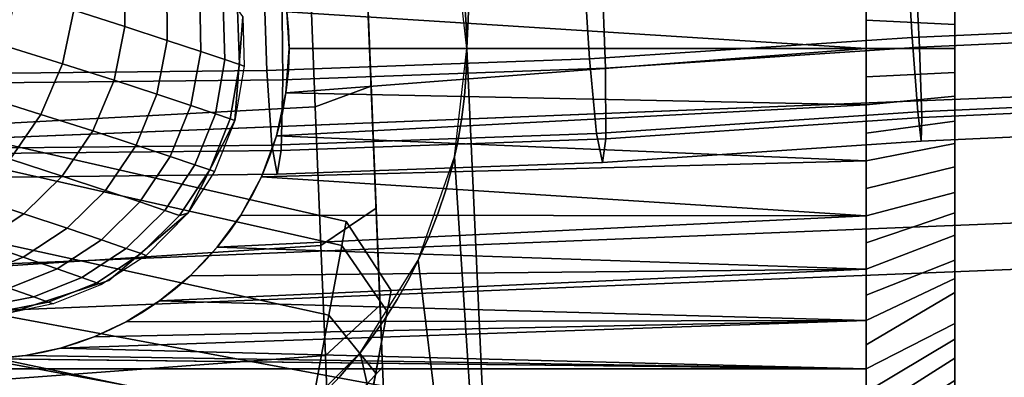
# Model space of a CAD drawing. Extents: x -43.1 to 43.1, y -41.3 to 41.3.
# Tile 468 of 744: x 2.675 to 3.447, y -0.258 to 0.022. Entities that reach past the tile are written whole.
import ezdxf

# ---------------------------------------------------------------- set-up
doc = ezdxf.new("R2010")
doc.units = 0
for name, color, linetype in [('CABLE', 18, 'CONTINUOUS'), ('CABLE.1', 18, 'CONTINUOUS'), ('CEILING_SUPPORT', 254, 'CONTINUOUS'), ('CLAMP', 254, 'CONTINUOUS'), ('METAL_BASE', 254, 'CONTINUOUS')]:
    doc.layers.add(name, color=color, linetype=linetype)

msp = doc.modelspace()

# ---------------------------------------------------------------- linework, layer by layer
at = {"layer": 'CABLE'}
for points in [[(2.7576, 0.0172, 85.2187), (2.7176, 0.03, 85.0945), (2.7182, 0.0726, 85.0997), (2.7577, 0.0598, 85.2233)], [(2.7908, 0.0063, 85.3443), (2.7576, 0.0172, 85.2187), (2.7577, 0.0598, 85.2233), (2.7904, 0.049, 85.3482)], [(2.8171, -0.0024, 85.4719), (2.7908, 0.0063, 85.3443), (2.7904, 0.049, 85.3482), (2.8162, 0.0404, 85.475)], [(2.7086, -0.0121, 85.0922), (2.6635, 0.002, 84.974), (2.6729, 0.044, 84.9762), (2.7176, 0.03, 85.0945)], [(2.836, -0.0088, 85.6012), (2.8171, -0.0024, 85.4719), (2.8162, 0.0404, 85.475), (2.8347, 0.034, 85.6033)], [(2.8473, -0.0126, 85.7317), (2.836, -0.0088, 85.6012), (2.8347, 0.034, 85.6033), (2.8459, 0.0302, 85.7327)], [(2.7491, -0.025, 85.2165), (2.7086, -0.0121, 85.0922), (2.7176, 0.03, 85.0945), (2.7576, 0.0172, 85.2187)], [(2.8501, 0.0247, 103.7527), (2.8501, 0.0247, 85.8625), (2.8438, -0.0564, 85.8625), (2.8438, -0.0564, 103.7527)], [(2.8511, -0.0139, 85.8625), (2.8473, -0.0126, 85.7317), (2.8459, 0.0302, 85.7327), (2.8501, 0.0247, 85.8625)], [(2.7827, -0.0359, 85.3424), (2.7491, -0.025, 85.2165), (2.7576, 0.0172, 85.2187), (2.7908, 0.0063, 85.3443)], [(2.6916, -0.0517, 85.0931), (2.6463, -0.0375, 84.9753), (2.6635, 0.002, 84.974), (2.7086, -0.0121, 85.0922)], [(2.8093, -0.0447, 85.4704), (2.7827, -0.0359, 85.3424), (2.7908, 0.0063, 85.3443), (2.8171, -0.0024, 85.4719)], [(2.8285, -0.0512, 85.6002), (2.8093, -0.0447, 85.4704), (2.8171, -0.0024, 85.4719), (2.836, -0.0088, 85.6012)], [(2.7324, -0.0647, 85.2171), (2.6916, -0.0517, 85.0931), (2.7086, -0.0121, 85.0922), (2.7491, -0.025, 85.2165)], [(2.84, -0.0551, 85.7311), (2.8285, -0.0512, 85.6002), (2.836, -0.0088, 85.6012), (2.8473, -0.0126, 85.7317)], [(2.8438, -0.0564, 85.8625), (2.84, -0.0551, 85.7311), (2.8473, -0.0126, 85.7317), (2.8511, -0.0139, 85.8625)], [(2.7663, -0.0758, 85.3427), (2.7324, -0.0647, 85.2171), (2.7491, -0.025, 85.2165), (2.7827, -0.0359, 85.3424)], [(2.6676, -0.0869, 85.097), (2.6221, -0.0726, 84.98), (2.6463, -0.0375, 84.9753), (2.6916, -0.0517, 85.0931)], [(2.7931, -0.0847, 85.4705), (2.7663, -0.0758, 85.3427), (2.7827, -0.0359, 85.3424), (2.8093, -0.0447, 85.4704)], [(2.8125, -0.0912, 85.6002), (2.7931, -0.0847, 85.4705), (2.8093, -0.0447, 85.4704), (2.8285, -0.0512, 85.6002)], [(2.7084, -0.1001, 85.2202), (2.6676, -0.0869, 85.097), (2.6916, -0.0517, 85.0931), (2.7324, -0.0647, 85.2171)], [(2.8241, -0.0951, 85.7311), (2.8125, -0.0912, 85.6002), (2.8285, -0.0512, 85.6002), (2.84, -0.0551, 85.7311)], [(2.8438, -0.0564, 103.7527), (2.8438, -0.0564, 85.8625), (2.8069, -0.129, 85.8625), (2.8069, -0.129, 103.7527)], [(2.8279, -0.0965, 85.8625), (2.8241, -0.0951, 85.7311), (2.84, -0.0551, 85.7311), (2.8438, -0.0564, 85.8625)], [(2.7424, -0.1113, 85.3451), (2.7084, -0.1001, 85.2202), (2.7324, -0.0647, 85.2171), (2.7663, -0.0758, 85.3427)], [(2.7693, -0.1203, 85.4722), (2.7424, -0.1113, 85.3451), (2.7663, -0.0758, 85.3427), (2.7931, -0.0847, 85.4705)], [(2.7888, -0.1269, 85.6013), (2.7693, -0.1203, 85.4722), (2.7931, -0.0847, 85.4705), (2.8125, -0.0912, 85.6002)], [(2.6784, -0.1296, 85.2257), (2.6377, -0.1163, 85.1037), (2.6676, -0.0869, 85.097), (2.7084, -0.1001, 85.2202)], [(2.8004, -0.1309, 85.7317), (2.7888, -0.1269, 85.6013), (2.8125, -0.0912, 85.6002), (2.8241, -0.0951, 85.7311)], [(2.7124, -0.141, 85.3495), (2.6784, -0.1296, 85.2257), (2.7084, -0.1001, 85.2202), (2.7424, -0.1113, 85.3451)], [(2.8069, -0.129, 85.8625), (2.8004, -0.1309, 85.7317), (2.8241, -0.0951, 85.7311), (2.8279, -0.0965, 85.8625)], [(2.7393, -0.1501, 85.4755), (2.7124, -0.141, 85.3495), (2.7424, -0.1113, 85.3451), (2.7693, -0.1203, 85.4722)], [(2.6441, -0.1522, 85.2333), (2.6036, -0.1387, 85.1128), (2.6377, -0.1163, 85.1037), (2.6784, -0.1296, 85.2257)], [(2.7587, -0.1567, 85.6035), (2.7393, -0.1501, 85.4755), (2.7693, -0.1203, 85.4722), (2.7888, -0.1269, 85.6013)], [(2.6779, -0.1636, 85.3556), (2.6441, -0.1522, 85.2333), (2.6784, -0.1296, 85.2257), (2.7124, -0.141, 85.3495)], [(2.8069, -0.129, 103.7527), (2.8069, -0.129, 85.8625), (2.745, -0.1819, 85.8625), (2.745, -0.1819, 103.7527)], [(2.7704, -0.1608, 85.7327), (2.7587, -0.1567, 85.6035), (2.7888, -0.1269, 85.6013), (2.8004, -0.1309, 85.7317)], [(2.7742, -0.1622, 85.8625), (2.7704, -0.1608, 85.7327), (2.8004, -0.1309, 85.7317), (2.8069, -0.129, 85.8625)], [(2.7046, -0.1728, 85.48), (2.6779, -0.1636, 85.3556), (2.7124, -0.141, 85.3495), (2.7393, -0.1501, 85.4755)], [(2.6405, -0.1787, 85.363), (2.6071, -0.1671, 85.2425), (2.6441, -0.1522, 85.2333), (2.6779, -0.1636, 85.3556)], [(2.7239, -0.1796, 85.6065), (2.7046, -0.1728, 85.48), (2.7393, -0.1501, 85.4755), (2.7587, -0.1567, 85.6035)], [(2.7355, -0.1837, 85.7342), (2.7239, -0.1796, 85.6065), (2.7587, -0.1567, 85.6035), (2.7704, -0.1608, 85.7327)], [(2.7393, -0.1851, 85.8625), (2.7355, -0.1837, 85.7342), (2.7704, -0.1608, 85.7327), (2.7742, -0.1622, 85.8625)], [(2.667, -0.188, 85.4856), (2.6405, -0.1787, 85.363), (2.6779, -0.1636, 85.3556), (2.7046, -0.1728, 85.48)], [(2.6861, -0.1948, 85.6102), (2.667, -0.188, 85.4856), (2.7046, -0.1728, 85.48), (2.7239, -0.1796, 85.6065)], [(2.745, -0.1819, 103.7527), (2.745, -0.1819, 85.8625), (2.6676, -0.2072, 85.8625), (2.6676, -0.2072, 103.7527)], [(2.6975, -0.1989, 85.736), (2.6861, -0.1948, 85.6102), (2.7239, -0.1796, 85.6065), (2.7355, -0.1837, 85.7342)], [(2.7013, -0.2003, 85.8625), (2.6975, -0.1989, 85.736), (2.7355, -0.1837, 85.7342), (2.7393, -0.1851, 85.8625)], [(2.6471, -0.2022, 85.6144), (2.6283, -0.1953, 85.4919), (2.667, -0.188, 85.4856), (2.6861, -0.1948, 85.6102)], [(2.6584, -0.2064, 85.7381), (2.6471, -0.2022, 85.6144), (2.6861, -0.1948, 85.6102), (2.6975, -0.1989, 85.736)], [(2.6676, -0.2072, 85.8625), (2.6584, -0.2064, 85.7381), (2.6975, -0.1989, 85.736), (2.7013, -0.2003, 85.8625)]]:
    msp.add_3dface(points, dxfattribs=at)
at = {"layer": 'CABLE.1'}
for points in [[(3.3745, 0.0086, 37.1625), (3.3698, 0.0867, 37.1811), (6.0247, 0.2067, 37.1629), (6.0255, 0.1284, 37.1444)], [(3.3763, 0.0779, 36.8705), (3.3802, 0.001, 36.8936), (6.0187, 0.1203, 36.8755), (6.0168, 0.1973, 36.8525)], [(3.3788, -0.0498, 37.1074), (3.3745, 0.0086, 37.1625), (6.0255, 0.1284, 37.1444), (6.0251, 0.0699, 37.0892)], [(3.3802, 0.001, 36.8936), (3.3821, -0.0542, 36.9521), (6.0212, 0.0652, 36.934), (6.0187, 0.1203, 36.8755)], [(3.1215, -0.0083, 37.1509), (3.1167, 0.0698, 37.1694), (3.3698, 0.0867, 37.1811), (3.3745, 0.0086, 37.1625)], [(3.1313, 0.0615, 36.8593), (3.1342, -0.0155, 36.8823), (3.3802, 0.001, 36.8936), (3.3763, 0.0779, 36.8705)], [(2.8689, -0.0174, 37.1394), (2.8663, 0.0608, 37.158), (3.1167, 0.0698, 37.1694), (3.1215, -0.0083, 37.1509)], [(3.3816, -0.0727, 37.0303), (3.3788, -0.0498, 37.1074), (6.0251, 0.0699, 37.0892), (6.0235, 0.0467, 37.0122)], [(3.3821, -0.0542, 36.9521), (3.3816, -0.0727, 37.0303), (6.0235, 0.0467, 37.0122), (6.0212, 0.0652, 36.934)], [(2.6154, -0.02, 37.1279), (2.6145, 0.0582, 37.1466), (2.8663, 0.0608, 37.158), (2.8689, -0.0174, 37.1394)], [(2.8806, 0.0525, 36.8478), (2.8813, -0.0246, 36.8708), (3.1342, -0.0155, 36.8823), (3.1313, 0.0615, 36.8593)], [(2.6286, 0.0498, 36.8364), (2.6276, -0.0272, 36.8592), (2.8813, -0.0246, 36.8708), (2.8806, 0.0525, 36.8478)], [(3.1271, -0.0666, 37.0958), (3.1215, -0.0083, 37.1509), (3.3745, 0.0086, 37.1625), (3.3788, -0.0498, 37.1074)], [(3.1342, -0.0155, 36.8823), (3.1344, -0.0708, 36.9407), (3.3821, -0.0542, 36.9521), (3.3802, 0.001, 36.8936)], [(2.8728, -0.0757, 37.0842), (2.8689, -0.0174, 37.1394), (3.1215, -0.0083, 37.1509), (3.1271, -0.0666, 37.0958)], [(2.6179, -0.0784, 37.0726), (2.6154, -0.02, 37.1279), (2.8689, -0.0174, 37.1394), (2.8728, -0.0757, 37.0842)], [(2.8813, -0.0246, 36.8708), (2.8799, -0.0799, 36.9291), (3.1344, -0.0708, 36.9407), (3.1342, -0.0155, 36.8823)], [(2.6276, -0.0272, 36.8592), (2.625, -0.0825, 36.9175), (2.8799, -0.0799, 36.9291), (2.8813, -0.0246, 36.8708)], [(3.1317, -0.0895, 37.0189), (3.1271, -0.0666, 37.0958), (3.3788, -0.0498, 37.1074), (3.3816, -0.0727, 37.0303)], [(3.1344, -0.0708, 36.9407), (3.1317, -0.0895, 37.0189), (3.3816, -0.0727, 37.0303), (3.3821, -0.0542, 36.9521)], [(2.8768, -0.0986, 37.0072), (2.8728, -0.0757, 37.0842), (3.1271, -0.0666, 37.0958), (3.1317, -0.0895, 37.0189)], [(2.6214, -0.1013, 36.9956), (2.6179, -0.0784, 37.0726), (2.8728, -0.0757, 37.0842), (2.8768, -0.0986, 37.0072)], [(2.8799, -0.0799, 36.9291), (2.8768, -0.0986, 37.0072), (3.1317, -0.0895, 37.0189), (3.1344, -0.0708, 36.9407)], [(2.625, -0.0825, 36.9175), (2.6214, -0.1013, 36.9956), (2.8768, -0.0986, 37.0072), (2.8799, -0.0799, 36.9291)], [(1.5742, -0.155, 27.8489), (1.5814, -0.1351, 27.7714), (3.2957, -0.4529, 27.8515), (3.2904, -0.473, 27.9291)], [(1.5814, -0.1351, 27.7714), (1.5812, -0.1563, 27.6938), (3.2934, -0.4736, 27.7738), (3.2957, -0.4529, 27.8515)], [(1.5612, -0.2104, 27.9057), (1.5742, -0.155, 27.8489), (3.2904, -0.473, 27.9291), (3.279, -0.5287, 27.986)], [(1.5812, -0.1563, 27.6938), (1.5734, -0.2126, 27.637), (3.2841, -0.5297, 27.7169), (3.2934, -0.4736, 27.7738)], [(1.5461, -0.2866, 27.9265), (1.5612, -0.2104, 27.9057), (3.279, -0.5287, 27.986), (3.2644, -0.605, 28.0068)], [(1.5734, -0.2126, 27.637), (1.5602, -0.2892, 27.6162), (3.2704, -0.6061, 27.6961), (3.2841, -0.5297, 27.7169)]]:
    msp.add_3dface(points, dxfattribs=at)
at = {"layer": 'CEILING_SUPPORT'}
for points in [[(3.0254, 0, 101.9285), (3.0158, 0.0851, 101.9285), (3.0602, 0.7651, 101.9285)], [(3.0602, 0.7651, 101.859), (3.0254, 0, 101.859), (3.0158, 0.0851, 101.859)], [(3.0602, 0.7651, 101.9285), (3.8242, -0.0903, 101.9285), (3.0602, -0.7651, 101.9285), (3.0254, 0, 101.9285)], [(3.8242, -0.0903, 101.859), (3.0602, -0.7651, 101.859), (3.0254, 0, 101.859), (3.0602, 0.7651, 101.859)], [(3.7949, 0.4807, 101.9285), (3.8202, 0.1958, 101.9285), (3.8242, -0.0903, 101.9285), (3.0602, 0.7651, 101.9285)], [(3.7949, 0.4807, 101.859), (3.8202, 0.1958, 101.859), (3.8242, -0.0903, 101.859), (3.0602, 0.7651, 101.859)], [(3.0236, 0.0375, 101.859), (3.0236, 0.0375, 101.9285), (3.025, 0.0188, 101.9285), (3.025, 0.0188, 101.859)], [(3.025, 0.0188, 101.859), (3.025, 0.0188, 101.9285), (3.0254, 0, 101.9285), (3.0254, 0, 101.859)], [(3.0254, 0, 101.9285), (3.0602, -0.7651, 101.9285), (3.0158, -0.0851, 101.9285)], [(3.0254, 0, 101.859), (3.0602, -0.7651, 101.859), (3.0158, -0.0851, 101.859)], [(3.0254, 0, 101.859), (3.0254, 0, 101.9285), (3.025, -0.0188, 101.9285), (3.025, -0.0188, 101.859)], [(3.025, -0.0188, 101.859), (3.025, -0.0188, 101.9285), (3.0236, -0.0375, 101.9285), (3.0236, -0.0375, 101.859)], [(3.0236, -0.0375, 101.859), (3.0236, -0.0375, 101.9285), (3.0213, -0.0561, 101.9285), (3.0213, -0.0561, 101.859)], [(3.0213, -0.0561, 101.859), (3.0213, -0.0561, 101.9285), (3.0181, -0.0746, 101.9285), (3.0181, -0.0746, 101.859)], [(3.0181, -0.0746, 101.859), (3.0181, -0.0746, 101.9285), (3.014, -0.0929, 101.9285), (3.014, -0.0929, 101.859)], [(2.9875, -0.166, 101.9285), (3.0158, -0.0851, 101.9285), (3.0602, -0.7651, 101.9285)], [(3.0158, -0.0851, 101.859), (3.0602, -0.7651, 101.859), (2.9875, -0.166, 101.859)], [(3.0602, -0.7651, 101.9285), (3.8242, -0.0903, 101.9285), (3.8067, -0.3758, 101.9285), (3.768, -0.6592, 101.9285)], [(3.0602, -0.7651, 101.859), (3.8242, -0.0903, 101.859), (3.8067, -0.3758, 101.859), (3.768, -0.6592, 101.859)], [(3.014, -0.0929, 101.859), (3.014, -0.0929, 101.9285), (3.009, -0.111, 101.9285), (3.009, -0.111, 101.859)], [(3.009, -0.111, 101.859), (3.009, -0.111, 101.9285), (3.0031, -0.1289, 101.9285), (3.0031, -0.1289, 101.859)], [(3.0031, -0.1289, 101.859), (3.0031, -0.1289, 101.9285), (2.9963, -0.1464, 101.9285), (2.9963, -0.1464, 101.859)], [(2.9963, -0.1464, 101.859), (2.9963, -0.1464, 101.9285), (2.9875, -0.166, 101.9285), (2.9875, -0.166, 101.859)], [(2.9875, -0.166, 101.9285), (3.0602, -0.7651, 101.9285), (2.942, -0.2385, 101.9285)], [(3.0602, -0.7651, 101.859), (2.942, -0.2385, 101.859), (2.9875, -0.166, 101.859)], [(2.9875, -0.166, 101.859), (2.9875, -0.166, 101.9285), (2.9803, -0.1803, 101.9285), (2.9803, -0.1803, 101.859)], [(2.9803, -0.1803, 101.859), (2.9803, -0.1803, 101.9285), (2.971, -0.1967, 101.9285), (2.971, -0.1967, 101.859)], [(2.971, -0.1967, 101.859), (2.971, -0.1967, 101.9285), (2.961, -0.2125, 101.9285), (2.961, -0.2125, 101.859)], [(2.961, -0.2125, 101.859), (2.961, -0.2125, 101.9285), (2.9501, -0.2279, 101.9285), (2.9501, -0.2279, 101.859)], [(2.9501, -0.2279, 101.859), (2.9501, -0.2279, 101.9285), (2.942, -0.2385, 101.9285), (2.942, -0.2385, 101.859)], [(2.942, -0.2385, 101.9285), (3.0602, -0.7651, 101.9285), (2.8814, -0.2991, 101.9285)], [(2.942, -0.2385, 101.859), (3.0602, -0.7651, 101.859), (2.8814, -0.2991, 101.859)], [(2.942, -0.2385, 101.859), (2.942, -0.2385, 101.9285), (2.9263, -0.2569, 101.9285), (2.9263, -0.2569, 101.859)], [(2.9263, -0.2569, 101.859), (2.9263, -0.2569, 101.9285), (2.9134, -0.2705, 101.9285), (2.9134, -0.2705, 101.859)]]:
    msp.add_3dface(points, dxfattribs=at)
at = {"layer": 'CLAMP'}
for points in [[(3.408, 0.057, 93.9815), (3.408, 0.057, 93.2249), (3.408, 0.0286, 93.2217), (3.408, 0, 93.2207)], [(3.408, 0.0286, 93.9847), (3.408, 0.057, 93.9815), (3.408, 0, 93.2207), (3.408, 0, 93.9857)], [(2.8846, 0.0287, 94.0544), (3.3384, 0.0443, 94.0531), (3.3384, 0, 94.0553)], [(2.8846, 0.0287, 93.152), (3.3384, 0, 93.1511), (3.3384, 0.0443, 93.1533)], [(3.3384, 0.0222, 93.1517), (3.408, 0.0188, 93.2211), (3.408, 0.0375, 93.2225), (3.3384, 0.0443, 93.1533)], [(3.3384, 0.0443, 94.0531), (3.408, 0.0375, 93.9839), (3.408, 0.0188, 93.9853), (3.3384, 0.0222, 94.0547)], [(2.8846, 0.0287, 94.0544), (3.3384, 0, 94.0553), (2.8863, 0, 94.0553)], [(2.8863, 0, 93.1511), (3.3384, 0, 93.1511), (2.8846, 0.0287, 93.152)], [(2.8846, 0.0287, 93.152), (2.8859, 0.0144, 93.1514), (2.8859, 0.0144, 94.055), (2.8846, 0.0287, 94.0544)], [(3.3384, 0, 93.1511), (3.408, 0, 93.2207), (3.408, 0.0188, 93.2211), (3.3384, 0.0222, 93.1517)], [(3.3384, 0.0222, 94.0547), (3.408, 0.0188, 93.9853), (3.408, 0, 93.9857), (3.3384, 0, 94.0553)], [(2.8859, 0.0144, 93.1514), (2.8863, 0, 93.1511), (2.8863, 0, 94.0553), (2.8859, 0.0144, 94.055)], [(2.8838, -0.0347, 94.0539), (3.3384, 0, 94.0553), (3.3384, -0.0443, 94.0531)], [(3.3384, 0, 94.0553), (2.8838, -0.0347, 94.0539), (2.8863, 0, 94.0553)], [(2.8863, 0, 93.1511), (2.8838, -0.0347, 93.1525), (3.3384, 0, 93.1511)], [(2.8838, -0.0347, 93.1525), (3.3384, -0.0443, 93.1533), (3.3384, 0, 93.1511)], [(2.8857, -0.0174, 93.1515), (2.8857, -0.0174, 94.0549), (2.8863, 0, 93.6032), (2.8863, 0, 93.1511)], [(2.8857, -0.0174, 94.0549), (2.8863, 0, 94.0553), (2.8863, 0, 93.6032)], [(3.3384, -0.0222, 93.1517), (3.408, -0.0188, 93.2211), (3.408, 0, 93.2207), (3.3384, 0, 93.1511)], [(3.3384, 0, 94.0553), (3.408, 0, 93.9857), (3.408, -0.0188, 93.9853), (3.3384, -0.0222, 94.0547)], [(3.408, -0.0286, 93.2217), (3.408, -0.0286, 93.9847), (3.408, 0, 93.9857), (3.408, 0, 93.2207)], [(2.8857, -0.0174, 93.1515), (2.8838, -0.0347, 93.1525), (2.8838, -0.0347, 94.0539), (2.8857, -0.0174, 94.0549)], [(3.3384, -0.0443, 93.1533), (3.408, -0.0375, 93.2225), (3.408, -0.0188, 93.2211), (3.3384, -0.0222, 93.1517)], [(3.3384, -0.0222, 94.0547), (3.408, -0.0188, 93.9853), (3.408, -0.0375, 93.9839), (3.3384, -0.0443, 94.0531)], [(3.408, -0.057, 93.2249), (3.408, -0.0851, 93.2303), (3.408, -0.0286, 93.9847), (3.408, -0.0286, 93.2217)], [(3.408, -0.0286, 93.9847), (3.408, -0.0851, 93.2303), (3.408, -0.1128, 93.2377), (3.408, -0.057, 93.9815)], [(3.3384, -0.0443, 94.0531), (2.8765, -0.0686, 94.05), (2.8838, -0.0347, 94.0539)], [(3.3384, -0.0443, 93.1533), (2.8838, -0.0347, 93.1525), (2.8765, -0.0686, 93.1564)], [(2.8807, -0.0518, 93.1541), (2.8807, -0.0518, 94.0523), (2.8838, -0.0347, 94.0539), (2.8838, -0.0347, 93.1525)], [(3.3384, -0.0663, 93.156), (3.408, -0.057, 93.2249), (3.408, -0.0375, 93.2225), (3.3384, -0.0443, 93.1533)], [(3.3384, -0.0443, 94.0531), (3.408, -0.0375, 93.9839), (3.408, -0.057, 93.9815), (3.3384, -0.0663, 94.0504)], [(2.8765, -0.0686, 94.05), (3.3384, -0.0443, 94.0531), (3.3384, -0.0882, 94.0466)], [(2.8765, -0.0686, 93.1564), (3.3384, -0.0882, 93.1598), (3.3384, -0.0443, 93.1533)], [(2.8765, -0.0686, 93.1564), (2.8765, -0.0686, 94.05), (2.8807, -0.0518, 94.0523), (2.8807, -0.0518, 93.1541)], [(3.3384, -0.0882, 93.1598), (3.408, -0.0746, 93.228), (3.408, -0.057, 93.2249), (3.3384, -0.0663, 93.156)], [(3.3384, -0.0663, 94.0504), (3.408, -0.057, 93.9815), (3.408, -0.0746, 93.9784), (3.3384, -0.0882, 94.0466)], [(3.408, -0.166, 93.2586), (3.408, -0.1398, 93.9593), (3.408, -0.057, 93.9815), (3.408, -0.1128, 93.2377)], [(3.408, -0.0851, 93.9761), (3.408, -0.057, 93.9815), (3.408, -0.1398, 93.9593), (3.408, -0.1128, 93.9687)], [(3.3384, -0.0882, 94.0466), (2.8645, -0.1007, 94.0439), (2.8765, -0.0686, 94.05)], [(3.3384, -0.0882, 93.1598), (2.8765, -0.0686, 93.1564), (2.8645, -0.1007, 93.1625)], [(2.871, -0.0849, 94.0472), (2.8765, -0.0686, 94.05), (2.8765, -0.0686, 93.1564), (2.871, -0.0849, 93.1592)], [(3.3384, -0.1098, 93.1647), (3.408, -0.0929, 93.2321), (3.408, -0.0746, 93.228), (3.3384, -0.0882, 93.1598)], [(3.3384, -0.0882, 94.0466), (3.408, -0.0746, 93.9784), (3.408, -0.0929, 93.9743), (3.3384, -0.1098, 94.0417)], [(2.871, -0.0849, 93.1592), (2.8645, -0.1007, 93.1625), (2.8645, -0.1007, 94.0439), (2.871, -0.0849, 94.0472)], [(2.8645, -0.1007, 94.0439), (3.3384, -0.0882, 94.0466), (3.3384, -0.1312, 94.0358)], [(3.3384, -0.1312, 93.1706), (3.3384, -0.0882, 93.1598), (2.8645, -0.1007, 93.1625)], [(3.3384, -0.1312, 93.1706), (3.408, -0.1128, 93.2377), (3.408, -0.0929, 93.2321), (3.3384, -0.1098, 93.1647)], [(3.3384, -0.1098, 94.0417), (3.408, -0.0929, 93.9743), (3.408, -0.1128, 93.9687), (3.3384, -0.1312, 94.0358)], [(2.8645, -0.1007, 94.0439), (3.3384, -0.1312, 94.0358), (2.8483, -0.1306, 94.036)], [(2.8483, -0.1306, 93.1704), (3.3384, -0.1312, 93.1706), (2.8645, -0.1007, 93.1625)], [(2.8645, -0.1007, 93.1625), (2.8569, -0.116, 93.1663), (2.8569, -0.116, 94.0401), (2.8645, -0.1007, 94.0439)], [(3.3384, -0.1523, 93.1776), (3.408, -0.1289, 93.243), (3.408, -0.1128, 93.2377), (3.3384, -0.1312, 93.1706)], [(3.3384, -0.1312, 94.0358), (3.408, -0.1128, 93.9687), (3.408, -0.1289, 93.9634), (3.3384, -0.1523, 94.0289)], [(3.408, -0.1128, 93.2377), (3.408, -0.1398, 93.2471), (3.408, -0.166, 93.2586)], [(2.8483, -0.1306, 94.036), (2.8569, -0.116, 94.0401), (2.8569, -0.116, 93.1663), (2.8483, -0.1306, 93.1704)], [(2.83, -0.1557, 94.0276), (2.8483, -0.1306, 94.036), (3.3384, -0.1312, 94.0358)], [(3.3384, -0.1312, 93.1706), (2.8483, -0.1306, 93.1704), (2.83, -0.1557, 93.1788)], [(2.8396, -0.1435, 93.1745), (2.8396, -0.1435, 94.0319), (2.8483, -0.1306, 94.036), (2.8483, -0.1306, 93.1704)], [(3.3384, -0.173, 93.1855), (3.408, -0.1464, 93.2498), (3.408, -0.1289, 93.243), (3.3384, -0.1523, 93.1776)], [(3.3384, -0.1523, 94.0289), (3.408, -0.1289, 93.9634), (3.408, -0.1464, 93.9566), (3.3384, -0.173, 94.0209)], [(3.3384, -0.1312, 94.0358), (3.3384, -0.173, 94.0209), (2.83, -0.1557, 94.0276)], [(3.3384, -0.1312, 93.1706), (2.83, -0.1557, 93.1788), (3.3384, -0.173, 93.1855)], [(2.8396, -0.1435, 93.1745), (2.83, -0.1557, 93.1788), (2.83, -0.1557, 94.0276), (2.8396, -0.1435, 94.0319)], [(3.3384, -0.1933, 93.1945), (3.408, -0.166, 93.2586), (3.408, -0.1464, 93.2498), (3.3384, -0.173, 93.1855)], [(3.3384, -0.173, 94.0209), (3.408, -0.1464, 93.9566), (3.408, -0.166, 93.9478), (3.3384, -0.1933, 94.0119)], [(3.408, -0.166, 93.9478), (3.408, -0.1398, 93.9593), (3.408, -0.166, 93.2586)], [(2.8087, -0.1782, 94.0187), (2.83, -0.1557, 94.0276), (3.3384, -0.173, 94.0209)], [(2.8087, -0.1782, 93.1877), (3.3384, -0.173, 93.1855), (2.83, -0.1557, 93.1788)], [(2.83, -0.1557, 93.1788), (2.8197, -0.1673, 93.1832), (2.8197, -0.1673, 94.0232), (2.83, -0.1557, 94.0276)], [(2.8087, -0.1782, 93.1877), (2.8087, -0.1782, 94.0187), (2.8197, -0.1673, 94.0232), (2.8197, -0.1673, 93.1832)], [(3.3384, -0.2131, 93.2045), (3.408, -0.1803, 93.2658), (3.408, -0.166, 93.2586), (3.3384, -0.1933, 93.1945)], [(3.3384, -0.1933, 94.0119), (3.408, -0.166, 93.9478), (3.408, -0.1803, 93.9406), (3.3384, -0.2131, 94.0019)], [(3.408, -0.2155, 93.2871), (3.408, -0.2385, 93.3041), (3.408, -0.166, 93.2586), (3.408, -0.1913, 93.2719)], [(3.408, -0.2155, 93.9193), (3.408, -0.166, 93.2586), (3.408, -0.2385, 93.3041), (3.408, -0.2602, 93.3228)], [(3.408, -0.166, 93.9478), (3.408, -0.166, 93.2586), (3.408, -0.2155, 93.9193), (3.408, -0.1913, 93.9345)], [(3.3384, -0.2131, 94.0019), (2.7848, -0.1978, 94.0097), (3.3384, -0.173, 94.0209)], [(3.3384, -0.173, 94.0209), (2.7848, -0.1978, 94.0097), (2.8087, -0.1782, 94.0187)], [(3.3384, -0.173, 93.1855), (2.7848, -0.1978, 93.1967), (3.3384, -0.2131, 93.2045)], [(3.3384, -0.173, 93.1855), (2.8087, -0.1782, 93.1877), (2.7848, -0.1978, 93.1967)], [(2.7971, -0.1884, 93.1922), (2.7971, -0.1884, 94.0142), (2.8087, -0.1782, 94.0187), (2.8087, -0.1782, 93.1877)], [(3.3384, -0.2324, 93.2154), (3.408, -0.1913, 93.2719), (3.408, -0.1803, 93.2658), (3.3384, -0.2131, 93.2045)], [(3.3384, -0.2131, 94.0019), (3.408, -0.1803, 93.9406), (3.408, -0.1913, 93.9345), (3.3384, -0.2324, 93.991)], [(2.7848, -0.1978, 93.1967), (2.7848, -0.1978, 94.0097), (2.7971, -0.1884, 94.0142), (2.7971, -0.1884, 93.1922)], [(3.3384, -0.2512, 93.2273), (3.408, -0.2155, 93.2871), (3.408, -0.1913, 93.2719), (3.3384, -0.2324, 93.2154)], [(3.3384, -0.2324, 93.991), (3.408, -0.1913, 93.9345), (3.408, -0.2155, 93.9193), (3.3384, -0.2512, 93.9791)], [(3.3384, -0.2131, 94.0019), (2.7585, -0.2142, 94.0013), (2.7848, -0.1978, 94.0097)], [(3.3384, -0.2131, 93.2045), (2.7848, -0.1978, 93.1967), (2.7585, -0.2142, 93.2051)], [(2.7719, -0.2064, 93.201), (2.7719, -0.2064, 94.0054), (2.7848, -0.1978, 94.0097), (2.7848, -0.1978, 93.1967)], [(2.7585, -0.2142, 93.2051), (2.7585, -0.2142, 94.0013), (2.7719, -0.2064, 94.0054), (2.7719, -0.2064, 93.201)], [(3.3384, -0.2512, 93.9791), (2.7072, -0.2348, 93.9895), (3.3384, -0.2131, 94.0019)], [(3.3384, -0.2131, 94.0019), (2.7072, -0.2348, 93.9895), (2.7335, -0.2259, 93.9948)], [(2.7072, -0.2348, 93.2169), (3.3384, -0.2512, 93.2273), (3.3384, -0.2131, 93.2045)], [(3.3384, -0.2131, 93.2045), (2.7335, -0.2259, 93.2116), (2.7072, -0.2348, 93.2169)], [(3.3384, -0.2131, 94.0019), (2.7335, -0.2259, 93.9948), (2.7585, -0.2142, 94.0013)], [(3.3384, -0.2131, 93.2045), (2.7585, -0.2142, 93.2051), (2.7335, -0.2259, 93.2116)], [(2.7462, -0.2204, 93.9979), (2.7585, -0.2142, 94.0013), (2.7585, -0.2142, 93.2051), (2.7462, -0.2204, 93.2085)], [(3.3384, -0.2693, 93.2401), (3.408, -0.2279, 93.296), (3.408, -0.2155, 93.2871), (3.3384, -0.2512, 93.2273)], [(3.3384, -0.2512, 93.9791), (3.408, -0.2155, 93.9193), (3.408, -0.2279, 93.9105), (3.3384, -0.2693, 93.9663)], [(3.408, -0.2385, 93.9023), (3.408, -0.2155, 93.9193), (3.408, -0.2602, 93.3228), (3.408, -0.2991, 93.8417)], [(2.7335, -0.2259, 93.2116), (2.7335, -0.2259, 93.9948), (2.7462, -0.2204, 93.9979), (2.7462, -0.2204, 93.2085)], [(2.7205, -0.2307, 93.992), (2.7205, -0.2307, 93.2144), (2.7072, -0.2348, 93.2169), (2.7072, -0.2348, 93.9895)], [(2.7205, -0.2307, 93.992), (2.7335, -0.2259, 93.9948), (2.7335, -0.2259, 93.2116), (2.7205, -0.2307, 93.2144)], [(3.3384, -0.2868, 93.2537), (3.408, -0.2427, 93.3075), (3.408, -0.2279, 93.296), (3.3384, -0.2693, 93.2401)], [(3.3384, -0.2693, 93.9663), (3.408, -0.2279, 93.9105), (3.408, -0.2427, 93.8989), (3.3384, -0.2868, 93.9527)], [(3.3384, -0.2512, 93.9791), (2.6798, -0.2406, 93.9859), (2.7072, -0.2348, 93.9895)], [(3.3384, -0.2512, 93.2273), (2.7072, -0.2348, 93.2169), (2.6798, -0.2406, 93.2205)], [(2.6798, -0.2406, 93.9859), (2.6936, -0.2381, 93.9875), (2.6936, -0.2381, 93.2189), (2.6798, -0.2406, 93.2205)], [(2.6936, -0.2381, 93.9875), (2.7072, -0.2348, 93.9895), (2.7072, -0.2348, 93.2169), (2.6936, -0.2381, 93.2189)], [(3.408, -0.2804, 93.8634), (3.408, -0.2602, 93.8836), (3.408, -0.2385, 93.9023), (3.408, -0.2991, 93.8417)], [(-0.6955, -0.2512, 93.9791), (2.6306, -0.2431, 93.9843), (3.3384, -0.2512, 93.9791)], [(3.3384, -0.2512, 93.2273), (2.6306, -0.2431, 93.2221), (-0.6955, -0.2512, 93.2273)], [(3.3384, -0.2512, 93.9791), (2.6306, -0.2431, 93.9843), (2.6517, -0.2433, 93.9842)], [(3.3384, -0.2512, 93.2273), (2.6517, -0.2433, 93.2222), (2.6306, -0.2431, 93.2221)], [(2.6517, -0.2433, 93.9842), (2.6798, -0.2406, 93.9859), (3.3384, -0.2512, 93.9791)], [(3.3384, -0.2512, 93.2273), (2.6798, -0.2406, 93.2205), (2.6517, -0.2433, 93.2222)], [(2.6658, -0.2423, 93.9848), (2.6798, -0.2406, 93.9859), (2.6798, -0.2406, 93.2205), (2.6658, -0.2423, 93.2216)], [(3.3384, -0.3036, 93.2682), (3.408, -0.2602, 93.3228), (3.408, -0.2427, 93.3075), (3.3384, -0.2868, 93.2537)], [(3.3384, -0.2868, 93.9527), (3.408, -0.2427, 93.8989), (3.408, -0.2602, 93.8836), (3.3384, -0.3036, 93.9382)], [(3.3384, -0.2512, 93.9791), (3.3384, -0.2868, 93.9527), (-0.6955, -0.2868, 93.9527), (-0.6955, -0.2512, 93.9791)], [(3.3384, -0.2512, 93.2273), (-0.6955, -0.2512, 93.2273), (-0.6955, -0.2868, 93.2537), (3.3384, -0.2868, 93.2537)]]:
    msp.add_3dface(points, dxfattribs=at)
at = {"layer": 'METAL_BASE'}
for points in [[(17.3736, 4.1444, 47.7519), (17.3984, 4.0487, 47.6531), (1.6855, -0.015, 47.6531), (1.6607, 0.0808, 47.7519)], [(17.3984, 4.0487, 47.3829), (17.3736, 4.1444, 47.2841), (1.6607, 0.0808, 47.2841), (1.6855, -0.015, 47.3829)], [(17.3984, 4.0487, 47.6531), (17.4075, 4.0136, 47.518), (1.6946, -0.05, 47.518), (1.6855, -0.015, 47.6531)], [(17.4075, 4.0136, 47.518), (17.3984, 4.0487, 47.3829), (1.6855, -0.015, 47.3829), (1.6946, -0.05, 47.518)], [(32.8241, 1.2852, 39.5821), (32.8295, 1.1502, 39.5459), (1.6216, -0.1121, 39.5459), (1.6161, 0.0228, 39.5821)], [(32.8295, 1.1502, 39.0781), (32.8241, 1.2852, 39.0419), (1.6161, 0.0228, 39.0419), (1.6216, -0.1121, 39.0781)], [(32.8295, 1.1502, 39.5459), (32.8335, 1.0514, 39.447), (1.6255, -0.2109, 39.447), (1.6216, -0.1121, 39.5459)], [(32.8335, 1.0514, 39.1769), (32.8295, 1.1502, 39.0781), (1.6216, -0.1121, 39.0781), (1.6255, -0.2109, 39.1769)], [(32.8335, 1.0514, 39.447), (32.835, 1.0153, 39.312), (1.627, -0.2471, 39.312), (1.6255, -0.2109, 39.447)], [(32.835, 1.0153, 39.312), (32.8335, 1.0514, 39.1769), (1.6255, -0.2109, 39.1769), (1.627, -0.2471, 39.312)], [(2.9304, 0.3111, 47.8345), (1.6922, -0.041, 47.877), (1.6613, 0.0788, 47.94), (2.9031, 0.4167, 47.8901)], [(2.9031, 0.4167, 47.1459), (1.6613, 0.0788, 47.096), (1.6922, -0.041, 47.159), (2.9304, 0.3111, 47.2015)], [(2.933, 0.4031, 39.2058), (2.9462, 0.0766, 38.9684), (2.9594, -0.2499, 39.2058), (2.9544, -0.1252, 39.5899)], [(2.933, 0.4031, 39.2058), (2.9544, -0.1252, 39.5899), (2.9381, 0.2784, 39.5899)], [(2.9521, 0.2273, 47.748), (1.7168, -0.136, 47.7788), (1.6922, -0.041, 47.877), (2.9304, 0.3111, 47.8345)], [(2.9304, 0.3111, 47.2015), (1.6922, -0.041, 47.159), (1.7168, -0.136, 47.2572), (2.9521, 0.2273, 47.288)], [(2.9462, 0.0766, 39.6555), (2.9419, 0.1827, 39.6387), (2.9381, 0.2784, 39.5899), (2.9544, -0.1252, 39.5899)], [(2.966, 0.1735, 47.6389), (1.7326, -0.1971, 47.6551), (1.7168, -0.136, 47.7788), (2.9521, 0.2273, 47.748)], [(2.9521, 0.2273, 47.288), (1.7168, -0.136, 47.2572), (1.7326, -0.1971, 47.3809), (2.966, 0.1735, 47.3971)], [(2.9708, 0.1549, 47.518), (1.738, -0.2181, 47.518), (1.7326, -0.1971, 47.6551), (2.966, 0.1735, 47.6389)], [(2.966, 0.1735, 47.3971), (1.7326, -0.1971, 47.3809), (1.738, -0.2181, 47.518), (2.9708, 0.1549, 47.518)], [(2.9275, -0.1544, 30.2269), (1.6713, 0.1289, 30.2431), (1.6752, 0.1502, 30.106), (2.931, -0.1356, 30.106)], [(2.931, -0.1356, 30.106), (1.6752, 0.1502, 30.106), (1.6713, 0.1289, 29.9688), (2.9275, -0.1544, 29.985)], [(2.9174, -0.2091, 30.3361), (1.6598, 0.0669, 30.3668), (1.6713, 0.1289, 30.2431), (2.9275, -0.1544, 30.2269)], [(2.9275, -0.1544, 29.985), (1.6713, 0.1289, 29.9688), (1.6598, 0.0669, 29.8451), (2.9174, -0.2091, 29.8758)], [(2.9068, -0.0457, 39.6832), (1.6216, -0.1142, 39.734), (1.6161, 0.0228, 39.7557), (2.9019, 0.0748, 39.7023)], [(2.9019, 0.0748, 38.9216), (1.6161, 0.0228, 38.8682), (1.6216, -0.1142, 38.89), (2.9068, -0.0457, 38.9407)], [(2.9462, 0.0766, 39.6555), (2.9505, -0.0295, 39.6387), (2.9068, -0.0457, 39.6832), (2.9019, 0.0748, 39.7023)], [(2.9505, -0.0295, 38.9852), (2.9462, 0.0766, 38.9684), (2.9019, 0.0748, 38.9216), (2.9068, -0.0457, 38.9407)], [(2.9544, -0.1252, 39.5899), (2.9505, -0.0295, 39.6387), (2.9462, 0.0766, 39.6555)], [(2.9544, -0.1252, 39.034), (2.9575, -0.2011, 39.11), (2.9594, -0.2499, 39.2058), (2.9462, 0.0766, 38.9684)], [(2.9462, 0.0766, 38.9684), (2.9505, -0.0295, 38.9852), (2.9544, -0.1252, 39.034)], [(2.9016, -0.2943, 30.4227), (1.6419, -0.0296, 30.4649), (1.6598, 0.0669, 30.3668), (2.9174, -0.2091, 30.3361)], [(2.9174, -0.2091, 29.8758), (1.6598, 0.0669, 29.8451), (1.6419, -0.0296, 29.747), (2.9016, -0.2943, 29.7892)], [(41.2556, -7.3621, 30.106), (41.249, -7.3977, 30.241), (1.637, -0.0561, 30.241), (1.6436, -0.0205, 30.106)], [(41.249, -7.3977, 29.9709), (41.2556, -7.3621, 30.106), (1.6436, -0.0205, 30.106), (1.637, -0.0561, 29.9709)], [(2.8817, -0.4016, 30.4783), (1.6193, -0.1512, 30.528), (1.6419, -0.0296, 30.4649), (2.9016, -0.2943, 30.4227)], [(2.9016, -0.2943, 29.7892), (1.6419, -0.0296, 29.747), (1.6193, -0.1512, 29.6839), (2.8817, -0.4016, 29.7336)], [(2.9505, -0.0295, 39.6387), (2.9544, -0.1252, 39.5899), (2.9112, -0.1544, 39.6278), (2.9068, -0.0457, 39.6832)], [(2.9544, -0.1252, 39.034), (2.9505, -0.0295, 38.9852), (2.9068, -0.0457, 38.9407), (2.9112, -0.1544, 38.9962)], [(2.9112, -0.1544, 39.6278), (1.6266, -0.2378, 39.671), (1.6216, -0.1142, 39.734), (2.9068, -0.0457, 39.6832)], [(2.9068, -0.0457, 38.9407), (1.6216, -0.1142, 38.89), (1.6266, -0.2378, 38.953), (2.9112, -0.1544, 38.9962)], [(41.249, -7.3977, 30.241), (41.231, -7.4949, 30.3399), (1.619, -0.1533, 30.3399), (1.637, -0.0561, 30.241)], [(41.231, -7.4949, 29.872), (41.249, -7.3977, 29.9709), (1.637, -0.0561, 29.9709), (1.619, -0.1533, 29.872)], [(2.9544, -0.1252, 39.5899), (2.9575, -0.2011, 39.5139), (2.9147, -0.2407, 39.5414), (2.9112, -0.1544, 39.6278)], [(2.9575, -0.2011, 39.11), (2.9544, -0.1252, 39.034), (2.9112, -0.1544, 38.9962), (2.9147, -0.2407, 39.0825)], [(2.9594, -0.2499, 39.4181), (2.9575, -0.2011, 39.5139), (2.9544, -0.1252, 39.5899), (2.9594, -0.2499, 39.2058)], [(2.9661, -0.1896, 30.106), (2.963, -0.2062, 30.2125), (2.9275, -0.1544, 30.2269), (2.931, -0.1356, 30.106)], [(2.963, -0.2062, 29.9994), (2.9661, -0.1896, 30.106), (2.931, -0.1356, 30.106), (2.9275, -0.1544, 29.985)], [(2.8597, -0.5206, 30.4975), (1.5943, -0.2861, 30.5497), (1.6193, -0.1512, 30.528), (2.8817, -0.4016, 30.4783)], [(2.8817, -0.4016, 29.7336), (1.6193, -0.1512, 29.6839), (1.5943, -0.2861, 29.6622), (2.8597, -0.5206, 29.7144)], [(41.231, -7.4949, 30.3399), (41.2064, -7.6277, 30.3761), (1.5943, -0.2861, 30.3761), (1.619, -0.1533, 30.3399)], [(41.2064, -7.6277, 29.8358), (41.231, -7.4949, 29.872), (1.619, -0.1533, 29.872), (1.5943, -0.2861, 29.8358)], [(2.9147, -0.2407, 39.5414), (1.6306, -0.3359, 39.5728), (1.6266, -0.2378, 39.671), (2.9112, -0.1544, 39.6278)], [(2.9112, -0.1544, 38.9962), (1.6266, -0.2378, 38.953), (1.6306, -0.3359, 39.0512), (2.9147, -0.2407, 39.0825)], [(2.963, -0.2062, 30.2125), (2.9541, -0.2544, 30.3086), (2.9174, -0.2091, 30.3361), (2.9275, -0.1544, 30.2269)], [(2.9541, -0.2544, 29.9033), (2.963, -0.2062, 29.9994), (2.9275, -0.1544, 29.985), (2.9174, -0.2091, 29.8758)], [(2.963, -0.2062, 29.9994), (2.963, -0.2062, 30.2125), (2.9661, -0.1896, 30.106)], [(2.963, -0.2062, 29.9994), (2.9033, -0.5287, 29.7611), (2.8435, -0.8511, 29.9994), (2.8663, -0.7279, 30.3849)], [(2.963, -0.2062, 29.9994), (2.8663, -0.7279, 30.3849), (2.9402, -0.3294, 30.3849)], [(2.9402, -0.3294, 29.827), (2.9227, -0.4239, 29.778), (2.9033, -0.5287, 29.7611), (2.963, -0.2062, 29.9994)], [(2.9575, -0.2011, 39.5139), (2.9594, -0.2499, 39.4181), (2.9169, -0.2961, 39.4326), (2.9147, -0.2407, 39.5414)], [(2.9594, -0.2499, 39.2058), (2.9575, -0.2011, 39.11), (2.9147, -0.2407, 39.0825), (2.9169, -0.2961, 39.1914)], [(2.9402, -0.3294, 30.3849), (2.9541, -0.2544, 30.3086), (2.963, -0.2062, 30.2125), (2.963, -0.2062, 29.9994)], [(2.963, -0.2062, 29.9994), (2.9541, -0.2544, 29.9033), (2.9402, -0.3294, 29.827)], [(2.9541, -0.2544, 30.3086), (2.9402, -0.3294, 30.3849), (2.9016, -0.2943, 30.4227), (2.9174, -0.2091, 30.3361)], [(2.9402, -0.3294, 29.827), (2.9541, -0.2544, 29.9033), (2.9174, -0.2091, 29.8758), (2.9016, -0.2943, 29.7892)], [(2.8118, -0.7916, 20.4326), (1.6394, -0.2586, 20.4491), (1.6476, -0.2385, 20.312), (2.8191, -0.7739, 20.312)], [(2.8191, -0.7739, 20.312), (1.6476, -0.2385, 20.312), (1.6394, -0.2586, 20.1749), (2.8118, -0.7916, 20.1914)], [(2.9169, -0.2961, 39.4326), (1.6331, -0.3989, 39.4491), (1.6306, -0.3359, 39.5728), (2.9147, -0.2407, 39.5414)], [(2.9147, -0.2407, 39.0825), (1.6306, -0.3359, 39.0512), (1.6331, -0.3989, 39.1749), (2.9169, -0.2961, 39.1914)], [(2.9594, -0.2499, 39.4181), (2.9601, -0.2667, 39.312), (2.9177, -0.3152, 39.312), (2.9169, -0.2961, 39.4326)], [(2.9601, -0.2667, 39.312), (2.9594, -0.2499, 39.2058), (2.9169, -0.2961, 39.1914), (2.9177, -0.3152, 39.312)], [(2.9594, -0.2499, 39.2058), (2.9601, -0.2667, 39.312), (2.9594, -0.2499, 39.4181)]]:
    msp.add_3dface(points, dxfattribs=at)

doc.saveas('drawing.dxf')
